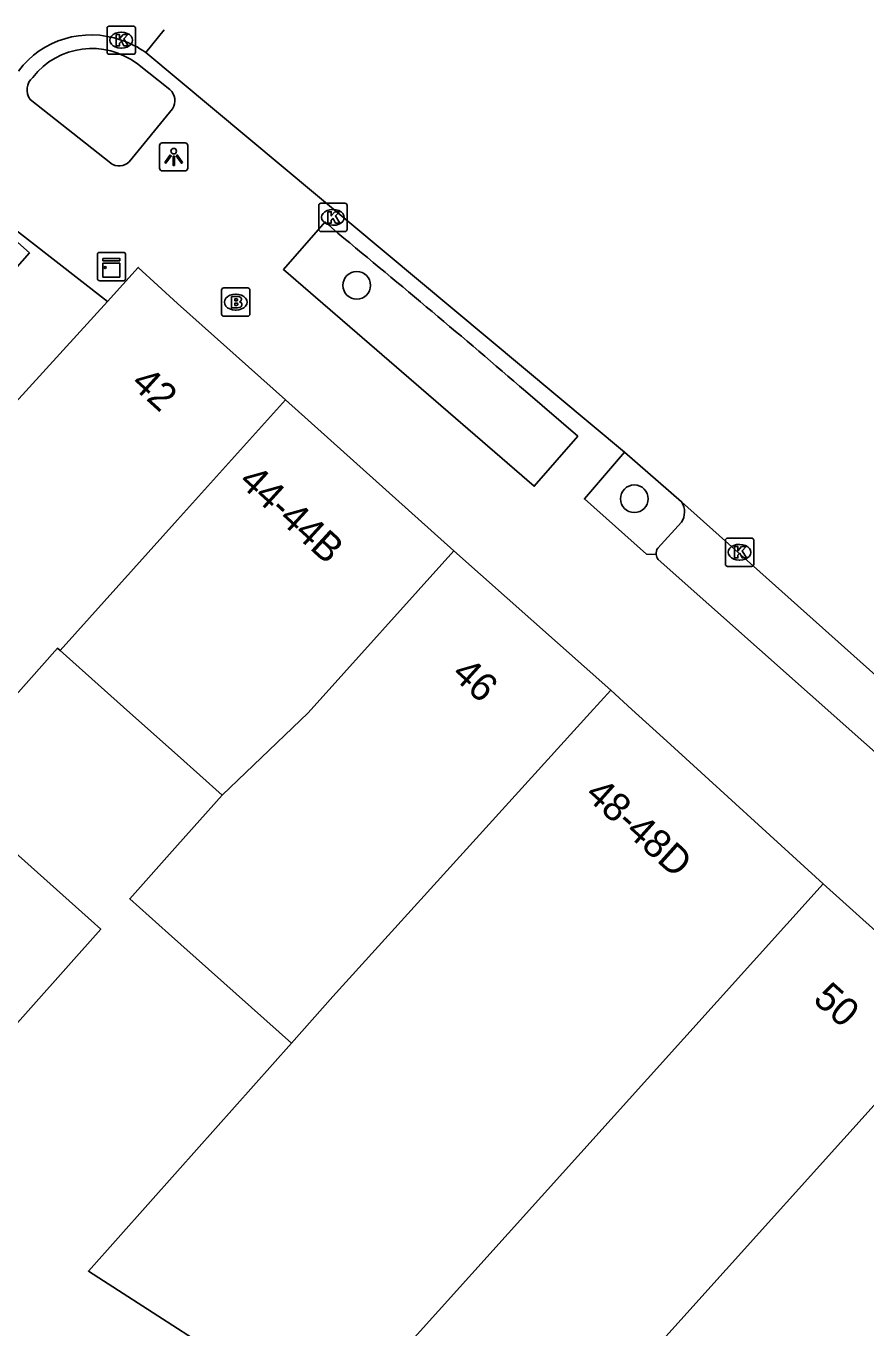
# Model space of a CAD drawing. Extents: x 161801 to 162379, y 382315 to 382832.
# Drawn here: x 161994.64 to 162024.37, y 382728.22 to 382774.31 of the extents above; entities that cross this region are included whole.
import ezdxf

# ---------------------------------------------------------------- set-up
doc = ezdxf.new("R2010")
doc.units = 0
for name, color, linetype in [('IMGEO_Boom', 7, 'Continuous'), ('IMGEO_Brandkraan', 7, 'Continuous'), ('IMGEO_Kast', 7, 'Continuous'), ('IMGEO_Kolk', 7, 'Continuous'), ('IMGEO_Lichtpunt', 7, 'Continuous'), ('IMGEO_Pand', 7, 'Continuous'), ('IMGEO_Pand_nummerreeks', 7, 'Continuous'), ('IMGEO_Parkeervlak_open', 7, 'Continuous'), ('IMGEO_Rijbaan_lokaal_gesloten', 7, 'Continuous'), ('IMGEO_Rijbaan_lokaal_open', 7, 'Continuous'), ('IMGEO_Voetpad_gesloten', 7, 'Continuous'), ('IMGEO_Voetpad_open', 7, 'Continuous')]:
    doc.layers.add(name, color=color, linetype=linetype)

msp = doc.modelspace()

# ---------------------------------------------------------------- linework, layer by layer
at = {"layer": 'IMGEO_Boom'}
for centre in [(162006.344, 382765.13), (162016.17, 382757.573)]:
    msp.add_circle(centre, 0.489, dxfattribs=at)
at = {"layer": 'IMGEO_Brandkraan'}
for p, q in [((162001.56, 382764.11), (162001.56, 382764.962)), ((162001.635, 382765.036), (162002.487, 382765.036)), ((162002.048, 382764.816), (162002.073, 382764.816)), ((162002.561, 382764.962), (162002.561, 382764.11)), ((162002.487, 382764.036), (162001.635, 382764.036)), ((162002.071, 382764.256), (162002.046, 382764.256))]:
    msp.add_line(p, q, dxfattribs=at)
for points in [[(162001.56, 382764.11), (162001.56, 382764.962)], [(162001.635, 382765.036), (162002.487, 382765.036)], [(162002.561, 382764.962), (162002.561, 382764.11)], [(162001.908, 382764.736), (162001.908, 382764.336), (162002.121, 382764.336)], [(162002.139, 382764.736), (162001.908, 382764.736)], [(162002.087, 382764.655), (162002.033, 382764.655), (162002.033, 382764.579)], [(162002.033, 382764.579), (162002.086, 382764.579)], [(162002.095, 382764.503), (162002.033, 382764.503), (162002.033, 382764.422)], [(162002.033, 382764.422), (162002.095, 382764.422)], [(162002.487, 382764.036), (162001.635, 382764.036)]]:
    msp.add_lwpolyline(points, dxfattribs=at)
for centre, radius, start, end in [((162001.637, 382764.96), 0.0765, 91.552, 178.448), ((162001.637, 382764.96), 0.0765, 91.552, 178.448), ((162002.485, 382764.96), 0.0765, 1.552, 88.448), ((162002.485, 382764.96), 0.0765, 1.552, 88.448), ((162002.088, 382764.617), 0.0379, 267.8285, 90.9355), ((162002.096, 382764.462), 0.0404, 269.8759, 90.5077), ((162002.127, 382764.587), 0.251, 268.6676, 293.5347), ((162002.143, 382764.591), 0.145, 59.4692, 91.5367), ((162002.168, 382764.638), 0.0922, 285.5137, 58.1501), ((162002.173, 382764.446), 0.105, 301.3115, 78.989), ((162001.637, 382764.112), 0.0765, 181.552, 268.448), ((162001.637, 382764.112), 0.0765, 181.552, 268.448), ((162002.485, 382764.112), 0.0765, 271.552, 358.448), ((162002.485, 382764.112), 0.0765, 271.552, 358.448)]:
    msp.add_arc(centre, radius, start, end, dxfattribs=at)
for centre, major_axis, ratio, start_param, end_param in [((162002.047, 382764.536), (-0.387, 0.002), 0.722429, 4.712389, 7.853982), ((162002.072, 382764.536), (-0.39, 0.002), 0.717154, 1.570796, 4.712389)]:
    msp.add_ellipse(centre, major_axis=major_axis, ratio=ratio, start_param=start_param, end_param=end_param, dxfattribs=at)
at = {"layer": 'IMGEO_Kast'}
for p, q in [((161997.162, 382765.37), (161997.162, 382766.211)), ((161997.162, 382766.211), (161997.162, 382765.37)), ((161997.237, 382766.295), (161998.078, 382766.295)), ((161998.078, 382766.295), (161997.237, 382766.295)), ((161998.162, 382766.22), (161998.162, 382765.379)), ((161998.162, 382765.379), (161998.162, 382766.22)), ((161998.087, 382765.295), (161997.246, 382765.295)), ((161997.246, 382765.295), (161998.087, 382765.295))]:
    msp.add_line(p, q, dxfattribs=at)
for points in [[(161997.357, 382766.085), (161997.957, 382766.085), (161997.957, 382766), (161997.357, 382766), (161997.357, 382766.085)], [(161997.357, 382765.91), (161997.957, 382765.91), (161997.957, 382765.421), (161997.357, 382765.421), (161997.357, 382765.91)]]:
    msp.add_lwpolyline(points, dxfattribs=at)
msp.add_circle((161997.441, 382765.759), 0.0377, dxfattribs=at)
for centre, start, end in [((161997.24, 382766.217), 92.4484, 184.2845), ((161997.24, 382766.217), 92.4484, 184.2845), ((161998.084, 382766.217), 2.4484, 94.2845), ((161998.084, 382766.217), 2.4484, 94.2845), ((161997.24, 382765.373), 182.4484, 274.2845), ((161997.24, 382765.373), 182.4484, 274.2845), ((161998.084, 382765.373), 272.4484, 4.2845), ((161998.084, 382765.373), 272.4484, 4.2845)]:
    msp.add_arc(centre, 0.0779, start, end, dxfattribs=at)
at = {"layer": 'IMGEO_Kolk'}
for p, q in [((161997.506, 382773.384), (161997.506, 382774.236)), ((161997.581, 382774.31), (161998.433, 382774.31)), ((161997.994, 382774.09), (161998.019, 382774.09)), ((161998.507, 382774.236), (161998.507, 382773.384)), ((161998.433, 382773.31), (161997.581, 382773.31)), ((161998.017, 382773.53), (161997.992, 382773.53)), ((162005.074, 382768.036), (162005.926, 382768.036)), ((162004.999, 382767.11), (162004.999, 382767.962)), ((162005.487, 382767.816), (162005.512, 382767.816)), ((162006, 382767.962), (162006, 382767.11)), ((162005.51, 382767.256), (162005.485, 382767.256)), ((162005.926, 382767.036), (162005.074, 382767.036)), ((162019.394, 382755.253), (162019.394, 382756.105)), ((162019.469, 382756.179), (162020.321, 382756.179)), ((162020.395, 382756.105), (162020.395, 382755.253)), ((162019.882, 382755.959), (162019.907, 382755.959)), ((162020.321, 382755.179), (162019.469, 382755.179)), ((162019.905, 382755.399), (162019.88, 382755.399))]:
    msp.add_line(p, q, dxfattribs=at)
for points in [[(161997.506, 382773.384), (161997.506, 382774.236)], [(161997.581, 382774.31), (161998.433, 382774.31)], [(161997.827, 382774.01), (161997.95, 382774.01), (161997.95, 382773.859), (161998.08, 382774.01), (161998.244, 382774.01), (161998.098, 382773.859), (161998.251, 382773.61), (161998.099, 382773.61), (161998.014, 382773.774), (161997.95, 382773.707), (161997.95, 382773.61), (161997.827, 382773.61), (161997.827, 382774.01)], [(161998.507, 382774.236), (161998.507, 382773.384)], [(161998.433, 382773.31), (161997.581, 382773.31)], [(162005.074, 382768.036), (162005.926, 382768.036)], [(162004.999, 382767.11), (162004.999, 382767.962)], [(162005.32, 382767.736), (162005.443, 382767.736), (162005.443, 382767.585), (162005.573, 382767.736), (162005.737, 382767.736), (162005.591, 382767.585), (162005.744, 382767.336), (162005.592, 382767.336), (162005.507, 382767.5), (162005.443, 382767.433), (162005.443, 382767.336), (162005.32, 382767.336), (162005.32, 382767.736)], [(162006, 382767.962), (162006, 382767.11)], [(162005.926, 382767.036), (162005.074, 382767.036)], [(162019.394, 382755.253), (162019.394, 382756.105)], [(162019.469, 382756.179), (162020.321, 382756.179)], [(162020.395, 382756.105), (162020.395, 382755.253)], [(162019.715, 382755.879), (162019.838, 382755.879), (162019.838, 382755.728), (162019.968, 382755.879), (162020.132, 382755.879), (162019.986, 382755.728), (162020.139, 382755.479), (162019.987, 382755.479), (162019.902, 382755.643), (162019.838, 382755.576), (162019.838, 382755.479), (162019.715, 382755.479), (162019.715, 382755.879)], [(162020.321, 382755.179), (162019.469, 382755.179)]]:
    msp.add_lwpolyline(points, dxfattribs=at)
for centre, start, end in [((161997.583, 382774.234), 91.552, 178.448), ((161997.583, 382774.234), 91.552, 178.448), ((161998.431, 382774.234), 1.552, 88.448), ((161998.431, 382774.234), 1.552, 88.448), ((161997.583, 382773.386), 181.552, 268.448), ((161997.583, 382773.386), 181.552, 268.448), ((161998.431, 382773.386), 271.552, 358.448), ((161998.431, 382773.386), 271.552, 358.448), ((162005.076, 382767.96), 91.552, 178.448), ((162005.076, 382767.96), 91.552, 178.448), ((162005.924, 382767.96), 1.552, 88.448), ((162005.924, 382767.96), 1.552, 88.448), ((162005.076, 382767.112), 181.552, 268.448), ((162005.076, 382767.112), 181.552, 268.448), ((162005.924, 382767.112), 271.552, 358.448), ((162005.924, 382767.112), 271.552, 358.448), ((162019.471, 382756.103), 91.552, 178.448), ((162019.471, 382756.103), 91.552, 178.448), ((162020.319, 382756.103), 1.552, 88.448), ((162020.319, 382756.103), 1.552, 88.448), ((162019.471, 382755.255), 181.552, 268.448), ((162019.471, 382755.255), 181.552, 268.448), ((162020.319, 382755.255), 271.552, 358.448), ((162020.319, 382755.255), 271.552, 358.448)]:
    msp.add_arc(centre, 0.0765, start, end, dxfattribs=at)
for centre, major_axis, ratio, start_param, end_param in [((161997.993, 382773.81), (-0.387, 0.002), 0.722429, 4.712389, 7.853982), ((161998.018, 382773.81), (-0.39, 0.002), 0.717154, 1.570796, 4.712389), ((162005.486, 382767.536), (-0.387, 0.002), 0.722429, 4.712389, 7.853982), ((162005.511, 382767.536), (-0.39, 0.002), 0.717154, 1.570796, 4.712389), ((162019.881, 382755.679), (-0.387, 0.002), 0.722429, 4.712389, 7.853982), ((162019.906, 382755.679), (-0.39, 0.002), 0.717154, 1.570796, 4.712389)]:
    msp.add_ellipse(centre, major_axis=major_axis, ratio=ratio, start_param=start_param, end_param=end_param, dxfattribs=at)
at = {"layer": 'IMGEO_Lichtpunt'}
for p, q in [((161999.366, 382770.082), (161999.366, 382769.275)), ((161999.366, 382770.082), (161999.366, 382769.275)), ((162000.268, 382770.177), (161999.46, 382770.177)), ((162000.268, 382770.177), (161999.46, 382770.177)), ((162000.362, 382769.275), (162000.362, 382770.082)), ((162000.362, 382769.275), (162000.362, 382770.082)), ((161999.46, 382769.181), (162000.268, 382769.181)), ((161999.46, 382769.181), (162000.268, 382769.181))]:
    msp.add_line(p, q, dxfattribs=at)
for points in [[(161999.74, 382769.746), (161999.779, 382769.718), (161999.591, 382769.456), (161999.553, 382769.483), (161999.74, 382769.746)], [(161999.842, 382769.698), (161999.889, 382769.698), (161999.889, 382769.376), (161999.842, 382769.376), (161999.842, 382769.698)], [(161999.952, 382769.718), (161999.99, 382769.745), (162000.177, 382769.483), (162000.138, 382769.455), (161999.952, 382769.718)]]:
    msp.add_lwpolyline(points, dxfattribs=at)
msp.add_circle((161999.865, 382769.88), 0.0994, dxfattribs=at)
for centre, start, end in [((161999.46, 382770.082), 90, 180), ((161999.46, 382770.082), 90, 180), ((162000.268, 382770.082), 0, 90), ((162000.268, 382770.082), 0, 90), ((161999.46, 382769.275), 180, 270), ((161999.46, 382769.275), 180, 270), ((162000.268, 382769.275), 270, 0), ((162000.268, 382769.275), 270, 360)]:
    msp.add_arc(centre, 0.0946, start, end, dxfattribs=at)
at = {"layer": 'IMGEO_Pand'}
for points in [[(162003.821, 382761.079), (162000, 382764.491), (161998.609, 382765.767), (161997.519, 382764.558)], [(161997.519, 382764.558), (161984.249, 382750), (161981.747, 382747.198)], [(161995.84, 382752.203), (162000, 382756.824), (162003.821, 382761.079)], [(162009.776, 382755.729), (162003.821, 382761.079)], [(162001.581, 382747.078), (162004.62, 382750), (162009.776, 382755.729)], [(162015.335, 382750.798), (162009.776, 382755.729)], [(161991.557, 382747.445), (161991.488, 382747.507), (161993.712, 382750), (161995.75, 382752.284), (161995.84, 382752.203)], [(161995.84, 382752.203), (161998.309, 382750), (162000, 382748.49), (162001.581, 382747.078)], [(162004.032, 382738.302), (162005.499, 382739.95), (162014.601, 382750), (162015.335, 382750.798)], [(162022.858, 382743.945), (162017.324, 382748.986), (162016.083, 382750.117), (162015.335, 382750.798)], [(161991.557, 382747.445), (161997.283, 382742.337), (161993.653, 382738.267), (161987.136, 382742.39), (161987.064, 382742.454)], [(162004.032, 382738.302), (161999.682, 382742.186), (161998.309, 382743.412), (162000, 382745.307), (162001.581, 382747.078)], [(162022.858, 382743.945), (162005.49, 382724.651)], [(162027.754, 382739.543), (162022.858, 382743.945)], [(162027.754, 382739.543), (162011.093, 382721.034)], [(162005.49, 382724.651), (162000, 382728.195), (161996.847, 382730.23), (162000, 382733.772), (162004.032, 382738.302)]]:
    msp.add_lwpolyline(points, dxfattribs=at)
at = {"layer": 'IMGEO_Parkeervlak_open'}
msp.add_lwpolyline([(162017.835, 382756.741), (162016.999, 382755.824)], dxfattribs=at)
for centre, radius, start, end in [((162017.294, 382757.106), 0.653, 325.9638, 33.5627), ((162017.262, 382755.635), 0.324, 144.3261, 186.035)]:
    msp.add_arc(centre, radius, start, end, dxfattribs=at)
at = {"layer": 'IMGEO_Rijbaan_lokaal_gesloten'}
for points in [[(161998.874, 382773.374), (161999.533, 382774.178)], [(161998.874, 382773.374), (162015.823, 382759.219)], [(162015.823, 382759.219), (162017.838, 382757.467)], [(162017.838, 382757.467), (162031.597, 382745.168)]]:
    msp.add_lwpolyline(points, dxfattribs=at)
at = {"layer": 'IMGEO_Rijbaan_lokaal_open'}
for centre, radius, start, end in [((161996.928, 382770.802), 3.196, 70.2759, 143.1775), ((161997.114, 382770.954), 2.992, 53.9701, 72.6357)]:
    msp.add_arc(centre, radius, start, end, dxfattribs=at)
at = {"layer": 'IMGEO_Voetpad_gesloten'}
msp.add_lwpolyline([(161994.758, 382766.286), (161993.49, 382767.4), (161992.364, 382766.119), (161993.632, 382765.005), (161994.758, 382766.286)], dxfattribs=at)
at = {"layer": 'IMGEO_Voetpad_open'}
for points in [[(161999.729, 382772.062), (161998.58, 382772.968)], [(161994.789, 382771.712), (161997.634, 382769.452)], [(161998.292, 382769.505), (161999.818, 382771.384)], [(161991.783, 382769.02), (161991.848, 382768.97), (161997.519, 382764.558)], [(162005.677, 382766.977), (162005.224, 382767.376), (162003.748, 382765.691), (162007.491, 382762.457), (162012.625, 382758.014), (162014.168, 382759.79)], [(162014.168, 382759.79), (162012.313, 382761.387)], [(162015.823, 382759.219), (162014.402, 382757.569), (162016.605, 382755.616), (162016.94, 382755.601)], [(162017.017, 382755.424), (162029.678, 382744.178)]]:
    msp.add_lwpolyline(points, dxfattribs=at)
for centre, radius, start, end in [((161996.967, 382770.869), 2.647, 52.4571, 142.2152), ((161995.234, 382772.057), 0.563, 129.6211, 217.7792), ((161999.39, 382771.673), 0.516, 325.9844, 48.9723), ((161997.93, 382769.884), 0.524, 235.5243, 313.6859), ((161758.796, 382467.165), 388.378, 49.25002, 50.53008), ((162017.265, 382755.637), 0.327, 186.3365, 220.6843)]:
    msp.add_arc(centre, radius, start, end, dxfattribs=at)

# ---------------------------------------------------------------- texts
at = {"layer": 'IMGEO_Pand_nummerreeks'}
for s, rotation, p in [('42', 317.8017, (161998.306, 382761.599)), ('44-44B', 317.5782, (162002.121, 382758.125)), ('46', 317.8017, (162009.66, 382751.304)), ('48-48D', 318.0939, (162014.383, 382747.035)), ('50', 318.1282, (162022.453, 382739.795))]:
    msp.add_text(s, height=1, rotation=rotation, dxfattribs=at).set_placement(p)

doc.saveas('drawing.dxf')
